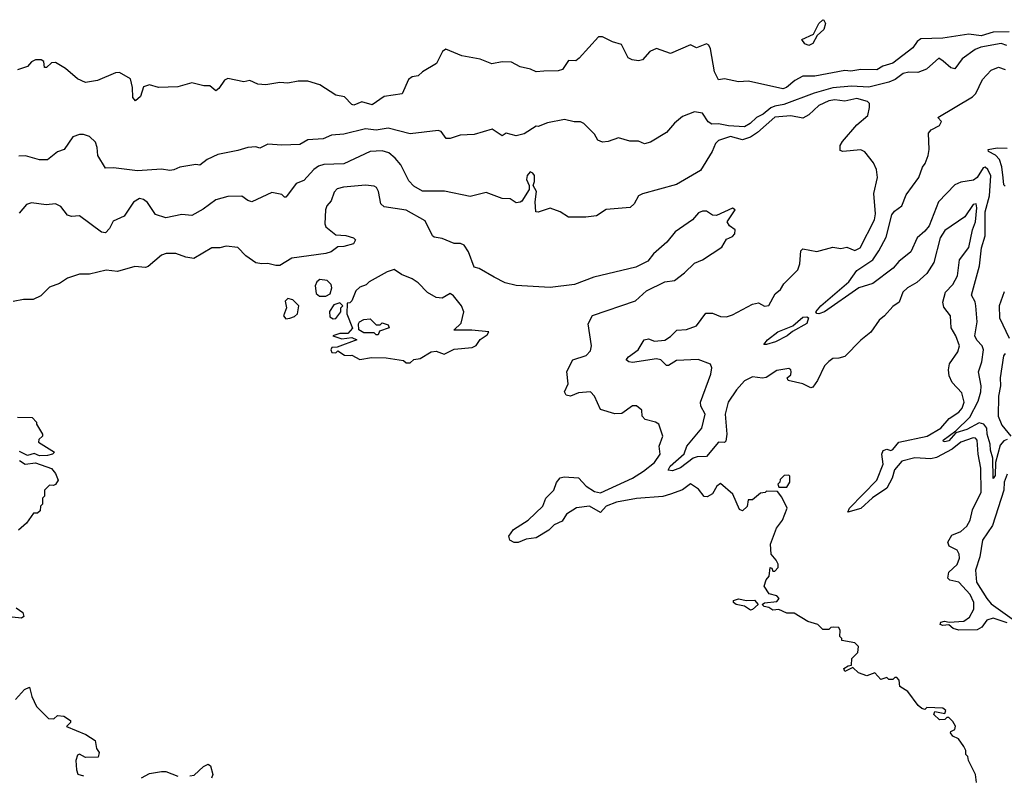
# Model space of a CAD drawing. Extents: x 2386423 to 2568864, y 578392 to 761999.
# Tile 337 of 454: x 2504246 to 2509161, y 668422 to 672193. Entities that reach past the tile are written whole.
import ezdxf

# ---------------------------------------------------------------- set-up
doc = ezdxf.new("R2010")
doc.units = 0

msp = doc.modelspace()

# ---------------------------------------------------------------- linework, layer by layer
at = {"layer": '0CON05XD'}
for points in [[(2508185, 672064), (2508165, 672073.3), (2508150, 672095), (2508209.3, 672120.7), (2508235, 672173.8), (2508255, 672193.3), (2508260.7, 672190.7), (2508268, 672175), (2508261.2, 672145), (2508227.5, 672115), (2508206.2, 672075), (2508185, 672064)], [(2509185, 672133.3), (2509105, 672131.5), (2509045, 672113.3), (2508985, 672121.9), (2508855, 672100.8), (2508745, 672097.8), (2508725.5, 672084.5), (2508705, 672052.5), (2508605, 671977.1), (2508555, 671960.8), (2508525, 671942.5), (2508445, 671944.3), (2508395, 671935.6), (2508365, 671940), (2508215, 671911.4), (2508155, 671911.1), (2508115, 671890), (2508073.8, 671855), (2508055, 671848.6), (2507885, 671886), (2507835, 671883.8), (2507765, 671898.8), (2507735, 671893.3), (2507715, 671932.5), (2507695, 672047.5), (2507685.8, 672065.8), (2507675, 672072.5), (2507625, 672053.3), (2507595, 672067.5), (2507495, 672023.8), (2507425, 672050), (2507392.5, 672035), (2507355, 671992.5), (2507335, 671987.5), (2507303, 671993), (2507283.6, 672003.6), (2507250, 672070), (2507205, 672082.5), (2507155, 672107.5), (2507135, 672107.5), (2507039.3, 672000.7), (2507021.7, 671988.3), (2506985, 671990), (2506956.1, 671943.9), (2506935, 671937.5), (2506863.3, 671936.7), (2506825, 671933.3), (2506796.4, 671946.4), (2506745, 671957.5), (2506701.7, 671981.7), (2506655, 671982.5), (2506603.6, 671973.6), (2506545, 671996.7), (2506453.6, 672013.6), (2506373.6, 672046.4), (2506357.5, 672035), (2506327.5, 671975), (2506256.4, 671933.6), (2506235, 671912.5), (2506205, 671907.5), (2506187.5, 671895), (2506156, 671824), (2506065, 671809.4), (2506005, 671768), (2505955, 671783.3), (2505915, 671767.5), (2505905, 671770), (2505868.3, 671808.3), (2505825, 671816.7), (2505745, 671868.1), (2505683.9, 671886.1), (2505636.4, 671886.4), (2505585, 671876.7), (2505545, 671880), (2505475, 671868), (2505435, 671872), (2505395, 671890), (2505365, 671883.8), (2505285, 671900), (2505268.3, 671891.7), (2505240.3, 671849.7), (2505225, 671838.8), (2505195, 671862.5), (2505165, 671862.5), (2505105, 671877.5), (2505035, 671857.5), (2504940, 671855), (2504895, 671867.5), (2504865, 671857.5), (2504849.3, 671810.7), (2504825, 671788.8), (2504810.8, 671805), (2504809.2, 671855), (2504798.8, 671898.8), (2504745, 671930), (2504725, 671927.5), (2504635, 671890), (2504575, 671880), (2504535, 671897.5), (2504475, 671950), (2504425, 671980), (2504405, 671977.5), (2504380, 671955), (2504370, 671955), (2504367.5, 671985), (2504353, 671993), (2504325, 671992.5), (2504305, 671982.5), (2504285, 671960), (2504235, 671942.5)], [(2509173.3, 672065), (2509145, 672075.3), (2509044.1, 672055.9), (2509015.7, 672045), (2508951.5, 671998.5), (2508915, 671948.8), (2508895, 671952.5), (2508856.1, 671986.1), (2508835, 672002), (2508772.9, 671947.1), (2508729.5, 671930.5), (2508685, 671931.8), (2508656.2, 671925), (2508615.9, 671894.1), (2508585, 671880.8), (2508485, 671856.1), (2508397.9, 671862.1), (2508305, 671852.8), (2508212.6, 671827.4), (2508060.3, 671769.7), (2508015, 671762.5), (2507995, 671753.6), (2507958.1, 671721.9), (2507924.1, 671705.9), (2507892.2, 671675), (2507865, 671659.3), (2507783.8, 671663.8), (2507735, 671673.8), (2507701.2, 671671.2), (2507683.1, 671683.1), (2507655, 671726.2), (2507615, 671733.8), (2507555, 671710), (2507515, 671676.7), (2507475, 671630), (2507395, 671582), (2507365, 671574), (2507335, 671586.2), (2507292.5, 671587.5), (2507235, 671603.3), (2507184.1, 671585.9), (2507155, 671582.5), (2507131.9, 671591.9), (2507115, 671622.5), (2507062.5, 671675), (2507045, 671683.3), (2507013.9, 671683.9), (2506965.8, 671695.8), (2506880.8, 671679.2), (2506835, 671660), (2506825, 671662.5), (2506765, 671624.2), (2506725, 671613.8), (2506675, 671626.2), (2506655, 671613.3), (2506605, 671646.7), (2506515, 671620), (2506445, 671616.2), (2506395, 671600), (2506375, 671600), (2506350, 671635), (2506335, 671640.8), (2506195, 671624.2), (2506085, 671651.9), (2506025, 671642.1), (2505971.7, 671648.3), (2505865, 671621.2), (2505803.3, 671616.7), (2505762, 671598), (2505685, 671592.9), (2505645, 671570), (2505555, 671567.5), (2505485, 671571.2), (2505445, 671552.5), (2505425, 671558.8), (2505385, 671556.2), (2505335, 671540), (2505235, 671521.2), (2505182.5, 671495), (2505145, 671467.5), (2505125, 671470), (2505045, 671457.5), (2505015, 671443.3), (2504995, 671440), (2504955, 671446.7), (2504835, 671438.8), (2504715, 671453.8), (2504675, 671452.5), (2504636.2, 671515), (2504633.8, 671555), (2504625, 671582.5), (2504595, 671610), (2504565, 671620), (2504545, 671620), (2504511.7, 671608.3), (2504467.5, 671545), (2504435, 671533.3), (2504385, 671493.8), (2504345, 671493.8), (2504275, 671513.3), (2504242.7, 671512.7)], [(2509175, 670097.1), (2509158.8, 670091.2), (2509140.8, 670069.2), (2509116.6, 669983.4), (2509115, 669917.5), (2509105, 669902.5), (2509103.8, 670005), (2509092.2, 670045), (2509091.4, 670075), (2509075.3, 670125), (2509073.8, 670155), (2509058.6, 670175), (2509035, 670181.8), (2508975, 670147.3), (2508919.5, 670130.5), (2508885, 670090.9), (2508865, 670086.2), (2508857.5, 670087.5), (2508856.2, 670095), (2508919.1, 670140.9), (2508989.9, 670210.1), (2509030.2, 670289.8), (2509044.3, 670335), (2509046.4, 670365), (2509032.1, 670435), (2509049.7, 670485), (2509057.2, 670545), (2509051.2, 670565), (2509024, 670594), (2509013.8, 670615), (2509025.3, 670685), (2509019.5, 670765), (2509015.9, 670785), (2508998.3, 670818.3), (2509037.5, 670965), (2509046.8, 671055), (2509065.2, 671114.8), (2509066.4, 671235), (2509086.6, 671313.4), (2509094, 671414), (2509079.4, 671445), (2509065, 671457.1), (2509055, 671454.2), (2509025, 671406), (2509007.3, 671392.7), (2508945, 671381.9), (2508915, 671368.9), (2508832.9, 671285), (2508786.8, 671165), (2508765, 671137.9), (2508725.5, 671105), (2508694.7, 671035.3), (2508634, 670986), (2508606.5, 670953.5), (2508505, 670875.8), (2508435, 670854.4), (2508264, 670735), (2508235, 670724.4), (2508226.1, 670726.1), (2508221.2, 670735), (2508245.7, 670765), (2508385.3, 670884.7), (2508425, 670942.2), (2508505.3, 670994.7), (2508535, 671039.4), (2508572.1, 671107.9), (2508600.5, 671219.5), (2508612.7, 671237.3), (2508650, 671265), (2508671.1, 671318.9), (2508734.4, 671405), (2508753.1, 671456.9), (2508765.6, 671475), (2508781.4, 671515), (2508785.8, 671545), (2508783.6, 671626.4), (2508796.4, 671643.6), (2508837.5, 671665), (2508847.5, 671685), (2508830, 671705), (2509002.4, 671807.6), (2509019.2, 671825), (2509052.5, 671895), (2509095, 671940.6), (2509133, 671957), (2509165, 671944.3)], [(2509175, 669183.2), (2509105, 669206.4), (2509074, 669196), (2509048.8, 669161.2), (2509025, 669148.2), (2508933.7, 669146.3), (2508905.5, 669155), (2508885, 669172.2), (2508855, 669168.8), (2508841.5, 669175), (2508844.7, 669185.3), (2508861.9, 669191.9), (2508886.7, 669186.7), (2508959.7, 669190.3), (2508988.2, 669211.8), (2509009.6, 669250.4), (2509009.7, 669285), (2508990, 669325), (2508935, 669385.4), (2508890, 669395), (2508879.4, 669405), (2508884.5, 669435), (2508925.7, 669474.3), (2508938.1, 669505), (2508936.3, 669525), (2508926, 669545), (2508885.4, 669565.4), (2508879.5, 669585), (2508899.2, 669620.8), (2508945, 669638.2), (2508975, 669664.6), (2508990, 669695), (2509003.1, 669746.9), (2509045.3, 669835), (2509044.4, 669955), (2509030, 670025), (2509025.8, 670094.2), (2509016.7, 670105), (2509005, 670106.5), (2508945, 670085.3), (2508900.7, 670049.3), (2508822.3, 670007.7), (2508795, 670000.9), (2508715, 670006.5), (2508650.1, 669989.9), (2508613.9, 669946.1), (2508601.1, 669905), (2508574.4, 669855), (2508503.5, 669806.5), (2508445, 669754), (2508380, 669735), (2508388.6, 669755), (2508524.7, 669895), (2508556.7, 669975), (2508550.6, 670025), (2508556.9, 670043.1), (2508575, 670050), (2508595, 670043.8), (2508605, 670047.5), (2508635.5, 670084.5), (2508775.6, 670114.4), (2508844.3, 670155), (2508886.8, 670203.2), (2508935, 670234.3), (2508950.6, 670255), (2508961.1, 670285), (2508950, 670330), (2508901.7, 670381.7), (2508886.7, 670415), (2508882, 670445), (2508888, 670475), (2508930, 670535), (2508937.5, 670565), (2508920, 670615), (2508895.8, 670655), (2508892, 670715), (2508858.6, 670758.6), (2508854.2, 670784.2), (2508866.9, 670833.1), (2508905, 670872), (2508927.1, 670915), (2508937.5, 670995), (2508985, 671056.7), (2509002, 671145), (2509017.7, 671185), (2509024.3, 671255), (2509020, 671275), (2509005, 671270.8), (2508965, 671210), (2508865, 671141.2), (2508840.8, 671105), (2508809.1, 670980.9), (2508775, 670926.2), (2508725, 670882), (2508677.5, 670855), (2508655, 670832.5), (2508636.4, 670783.6), (2508605, 670762.5), (2508563.3, 670715), (2508535.8, 670694.2), (2508495, 670633.3), (2508445, 670593.3), (2508365, 670512.5), (2508335, 670503.3), (2508305, 670502.5), (2508285, 670486.7), (2508263.8, 670465), (2508228.3, 670391.7), (2508205, 670358.8), (2508195, 670356.2), (2508155, 670375.7), (2508081.7, 670391.7), (2508077.5, 670405), (2508095, 670420), (2508097.5, 670435), (2508096.1, 670446.1), (2508085, 670452.5), (2508025, 670442.5), (2507972.3, 670407.7), (2507955, 670404), (2507905, 670411.2), (2507865, 670391.2), (2507825, 670345.8), (2507783.6, 670285), (2507768.2, 670225), (2507776.7, 670125), (2507770.7, 670089.3), (2507765, 670083.3), (2507735, 670083.8), (2507675, 670013.1), (2507627.8, 670012.2), (2507608, 670005), (2507545, 669956.7), (2507505, 669941.9), (2507483.3, 669945), (2507493.1, 669965), (2507562.9, 670027.1), (2507576.7, 670065), (2507650.7, 670155), (2507667.3, 670225), (2507646.9, 670265), (2507644.4, 670285), (2507696.8, 670423.2), (2507701.4, 670455), (2507695, 670473.8), (2507633.2, 670496.8), (2507525, 670492.5), (2507485, 670468), (2507475, 670468), (2507446.1, 670496.1), (2507425, 670500.9), (2507305, 670482.5), (2507287.5, 670485), (2507273.3, 670495), (2507285, 670511.2), (2507333.3, 670545), (2507363.9, 670596.1), (2507385, 670600), (2507415, 670588.6), (2507466.6, 670593.4), (2507495, 670612), (2507526.1, 670643.9), (2507575, 670646.2), (2507625, 670666), (2507670.9, 670729.1), (2507705, 670729.2), (2507745, 670711.4), (2507775, 670710), (2507805, 670719.4), (2507905, 670773.8), (2507935, 670780), (2507963.6, 670763.6), (2507985, 670767.5), (2508017.5, 670825), (2508043.8, 670846.2), (2508061.2, 670875), (2508130, 670945), (2508140.8, 670975), (2508145, 671040), (2508155, 671050), (2508225, 671036), (2508305, 671057.1), (2508345, 671052), (2508375, 671057.5), (2508415, 671040.6), (2508441.4, 671055), (2508513.3, 671195), (2508517.8, 671225), (2508510, 671325), (2508528.6, 671405), (2508522.9, 671445), (2508509.1, 671479.1), (2508465, 671534.2), (2508444.3, 671544.3), (2508355, 671536.2), (2508341.2, 671541.2), (2508342, 671565), (2508354.2, 671585), (2508425, 671668.6), (2508479.2, 671715), (2508488.6, 671755), (2508487.5, 671775), (2508478.8, 671785), (2508425, 671799.5), (2508365, 671786.2), (2508315, 671793.2), (2508285, 671788.7), (2508235.3, 671764.7), (2508185, 671718.6), (2508155, 671702), (2508095, 671713.1), (2508015, 671707.2), (2507929.7, 671630.3), (2507895, 671607.5), (2507855, 671594.3), (2507795, 671610), (2507735, 671590), (2507719.2, 671575), (2507702.9, 671535), (2507645, 671440), (2507525, 671370), (2507355, 671324.2), (2507335, 671313.8), (2507314, 671275), (2507294.1, 671255.9), (2507173.9, 671246.1), (2507125.9, 671214.1), (2507072.5, 671207.5), (2506985, 671207.5), (2506943.6, 671233.6), (2506895, 671252.5), (2506835, 671233.3), (2506822.5, 671235), (2506820, 671285), (2506826.7, 671335), (2506810, 671365), (2506816.7, 671385), (2506816.2, 671415), (2506807.7, 671427.7), (2506795, 671433.3), (2506778.8, 671415), (2506776.7, 671395), (2506790, 671365), (2506790, 671345), (2506753, 671287), (2506745, 671283.3), (2506725, 671280), (2506695, 671298.8), (2506655, 671300), (2506575, 671330), (2506495, 671310.8), (2506366.8, 671336.8), (2506256.8, 671336.8), (2506213.2, 671363.2), (2506188.3, 671388.3), (2506149.3, 671469.3), (2506121.4, 671501.4), (2506088.3, 671528.3), (2506055, 671538.1), (2505995, 671535.6), (2505865, 671473.1), (2505765, 671470.6), (2505738.1, 671461.9), (2505715, 671446.2), (2505665, 671391.2), (2505626.7, 671375), (2505583, 671317), (2505575, 671307.5), (2505568.3, 671308.3), (2505555, 671320), (2505505, 671330), (2505405.8, 671284.2), (2505385, 671290.8), (2505355, 671312), (2505285, 671311.2), (2505225, 671293.8), (2505162.1, 671247.9), (2505105, 671216), (2505055, 671221.4), (2504975, 671204.4), (2504925, 671220.8), (2504885, 671281.2), (2504865, 671296.2), (2504845, 671301.2), (2504815, 671283.3), (2504767.4, 671212.6), (2504712.1, 671187.9), (2504695, 671151.2), (2504675, 671130), (2504655, 671133.3), (2504545, 671213.8), (2504505, 671211.2), (2504485, 671217.5), (2504451.7, 671261.7), (2504425, 671273.8), (2504378.8, 671268.8), (2504305, 671279.2), (2504279.5, 671270.5), (2504242.9, 671227.1)], [(2509165, 671362.5), (2509159.3, 671369.3), (2509155.8, 671404.2), (2509148.9, 671458.9), (2509136.9, 671495), (2509117.4, 671517.4), (2509082, 671535), (2509081.2, 671545), (2509125, 671553.5), (2509175, 671552.3)], [(2509022.5, 668385), (2509017.5, 668425), (2508982.5, 668495), (2508980, 668515), (2508970, 668525), (2508970, 668545), (2508960, 668565), (2508933, 668603), (2508905, 668617.5), (2508893, 668633), (2508895, 668640), (2508915, 668650), (2508917, 668667), (2508905, 668690), (2508885, 668710), (2508875, 668710), (2508865, 668700), (2508838.3, 668698.3), (2508810, 668725), (2508815, 668740), (2508865, 668730), (2508870, 668745), (2508855, 668756.7), (2508775, 668760), (2508765, 668750), (2508750, 668755), (2508730.7, 668770.7), (2508679.3, 668839.3), (2508640, 668865), (2508637, 668897), (2508625, 668910), (2508615, 668910), (2508605, 668900), (2508585, 668900), (2508575, 668910), (2508545, 668900), (2508515, 668932.5), (2508475, 668917.5), (2508433.9, 668933.9), (2508405, 668960), (2508365, 668940), (2508360, 668955), (2508381.7, 668968.3), (2508398.3, 668971.7), (2508400, 669005), (2508430, 669035), (2508433.3, 669065), (2508415, 669083.3), (2508350, 669095), (2508350, 669105), (2508340, 669115), (2508342.5, 669145), (2508335, 669160), (2508308.3, 669161.7), (2508295, 669160), (2508285, 669150), (2508255, 669150), (2508230, 669175), (2508180, 669190), (2508111.7, 669231.7), (2508075, 669230.8), (2508035, 669250), (2508005, 669246.7), (2507985, 669260), (2507962.5, 669265), (2507952.5, 669275), (2507965, 669282.5), (2508025, 669290), (2508036.7, 669305), (2508025, 669317.5), (2507987, 669327), (2507963.3, 669365), (2507972.3, 669397.7), (2507987.5, 669415), (2507991.7, 669458.3), (2508000, 669455), (2508005, 669440), (2508015, 669440), (2508031.7, 669458.3), (2508032.5, 669475), (2508022.5, 669495), (2507997.5, 669525), (2507993.8, 669575), (2508024.1, 669655.9), (2508053.3, 669695), (2508077.5, 669755), (2508050.7, 669810.7), (2508028.3, 669838.3), (2507975, 669840), (2507967, 669833), (2507945, 669830), (2507905, 669797.5), (2507883, 669797), (2507877, 669763), (2507855, 669742.5), (2507839.3, 669749.3), (2507806.2, 669825), (2507745, 669877.5), (2507726.7, 669865), (2507705, 669826.2), (2507678.3, 669811.7), (2507663.6, 669813.6), (2507635, 669850), (2507595, 669876.7), (2507555, 669846.7), (2507495.7, 669824.3), (2507457.3, 669812.7), (2507325, 669803.3), (2507225, 669785.5), (2507173.3, 669765), (2507145, 669733.3), (2507090, 669765), (2507025, 669756.7), (2506976.2, 669725), (2506955, 669690), (2506915, 669672.5), (2506887.5, 669645), (2506825, 669607.5), (2506775, 669600), (2506735, 669584), (2506715, 669584.3), (2506692.5, 669595), (2506688.8, 669615), (2506711.8, 669648.2), (2506784.1, 669695.9), (2506857.5, 669765), (2506872.5, 669805), (2506912.5, 669845), (2506926.4, 669883.6), (2506945, 669906.7), (2506965, 669911.2), (2507035, 669906.7), (2507074.2, 669864.2), (2507115, 669838.6), (2507145, 669831.9), (2507304.7, 669905.3), (2507360.7, 669939.3), (2507415, 669982.5), (2507442.9, 670025), (2507438.8, 670065), (2507456, 670115), (2507436.7, 670175), (2507420, 670185), (2507367.7, 670197.7), (2507353.3, 670215), (2507352.5, 670245), (2507325, 670266.7), (2507305, 670266.7), (2507251.7, 670228.3), (2507216.4, 670226.4), (2507145, 670247.5), (2507115.8, 670315), (2507095, 670335.8), (2507035, 670331.2), (2506995.9, 670314.1), (2506975, 670320), (2506966.2, 670335), (2506984, 670375), (2506977, 670437), (2507007.5, 670495), (2507073.6, 670516.4), (2507095, 670540), (2507100, 670565), (2507083.3, 670675), (2507105, 670716.7), (2507320.6, 670789.4), (2507375, 670840), (2507466.7, 670885), (2507515, 670891.4), (2507565, 670930), (2507615, 670977.5), (2507655.5, 670994.5), (2507751.9, 671058.1), (2507775, 671097.5), (2507805, 671111.2), (2507816.7, 671125), (2507817.5, 671145), (2507790, 671165), (2507777.5, 671185), (2507817.5, 671245), (2507805, 671253.3), (2507725, 671215.7), (2507705, 671217.5), (2507675, 671237.1), (2507655, 671237.8), (2507635, 671230), (2507605, 671193.8), (2507518.8, 671135), (2507477, 671083), (2507410, 671025), (2507381.2, 670988.8), (2507322.6, 670957.4), (2507112.2, 670907.8), (2507015, 670871.6), (2506895, 670856), (2506725, 670866.2), (2506670.5, 670880.5), (2506615, 670908.8), (2506540.7, 670950.7), (2506515, 670957.5), (2506486.7, 671035), (2506465, 671067.5), (2506446.4, 671076.4), (2506415, 671076.7), (2506355, 671101.2), (2506315, 671108), (2506306.2, 671115), (2506269.7, 671189.7), (2506175, 671241.9), (2506065, 671258.8), (2506048.8, 671275), (2506038, 671335), (2506026.7, 671355), (2506015, 671362), (2505972.3, 671367.7), (2505862.7, 671357.3), (2505831.7, 671348.3), (2505816.9, 671333.1), (2505800.3, 671289.7), (2505780, 671265), (2505772.9, 671245), (2505768.9, 671175), (2505775, 671159.2), (2505825, 671119.2), (2505875, 671115.8), (2505912.5, 671105), (2505922.5, 671095), (2505912.5, 671075), (2505865, 671061.2), (2505835, 671060), (2505801.2, 671035), (2505775, 671025.6), (2505605, 671003.6), (2505545, 670967.1), (2505525, 670965.8), (2505485, 670976.9), (2505455, 670974), (2505425, 670980), (2505375, 671014), (2505335.7, 671055.7), (2505277.7, 671062.3), (2505245, 671054.2), (2505205, 671054), (2505115, 671001.2), (2505075, 671007.5), (2505026.4, 671026.4), (2504977, 671027), (2504955, 671017.5), (2504888.3, 670961.7), (2504875, 670956.7), (2504821.7, 670961.7), (2504735, 670936.5), (2504677.3, 670942.7), (2504595, 670923.8), (2504545, 670923.3), (2504485, 670903.3), (2504445, 670876.7), (2504395, 670857.5), (2504352.5, 670815), (2504313, 670797), (2504265, 670796.7), (2504213.9, 670786.1)], [(2506195, 670480), (2506213, 670497), (2506245, 670502.5), (2506300, 670535), (2506325, 670538), (2506365, 670523.3), (2506415, 670548.6), (2506505, 670556.7), (2506525, 670567.5), (2506545, 670597.5), (2506579.3, 670620.7), (2506587.5, 670635), (2506504.1, 670644.1), (2506413, 670643), (2506450.7, 670679.3), (2506463.3, 670735), (2506452.5, 670765), (2506412.5, 670815), (2506395, 670826.7), (2506355, 670803.3), (2506325, 670807.5), (2506281.7, 670831.7), (2506235, 670880), (2506205, 670900), (2506151.7, 670921.7), (2506115, 670946.7), (2506080, 670935), (2505990, 670885), (2505975, 670870), (2505945, 670857.5), (2505925, 670840), (2505905, 670790), (2505895, 670780), (2505881.7, 670778.3), (2505880, 670725), (2505907, 670653), (2505885, 670627.5), (2505843.8, 670626.2), (2505810, 670615), (2505855, 670600), (2505905, 670607.5), (2505930, 670595), (2505831.7, 670558.3), (2505805, 670557.5), (2505800, 670545), (2505805, 670532.5), (2505825, 670530), (2505835, 670540), (2505868.3, 670518.3), (2505897, 670517), (2505905, 670518.8), (2505945, 670496.7), (2506003, 670507), (2506075, 670506.2), (2506161.7, 670491.7), (2506175, 670480), (2506195, 670480)], [(2505743, 670813), (2505775, 670813.3), (2505796.7, 670825), (2505804.2, 670855), (2505800.9, 670870.9), (2505781.7, 670891.7), (2505745, 670895.8), (2505730, 670885), (2505721.4, 670865), (2505726.2, 670826.2), (2505743, 670813)], [(2505575, 670700), (2505595, 670703.8), (2505618.3, 670711.7), (2505632.5, 670725), (2505640, 670765), (2505610, 670795), (2505585, 670802.5), (2505571.7, 670788.3), (2505577.5, 670755), (2505563.3, 670715), (2505575, 670700)], [(2509161.3, 670835), (2509136.1, 670765), (2509137.5, 670705), (2509185, 670604.4)], [(2505810.7, 670700.7), (2505825, 670702.5), (2505850, 670735), (2505850, 670755), (2505860, 670765), (2505845, 670780), (2505815, 670770), (2505793.6, 670736.4), (2505795, 670710), (2505810.7, 670700.7)], [(2506035, 670620), (2506025, 670620), (2506015, 670630), (2505965, 670630), (2505940, 670645), (2505937.5, 670675), (2505942.5, 670685), (2505965, 670697.5), (2505995, 670700), (2506025, 670670), (2506045, 670670), (2506055, 670680), (2506085, 670670), (2506090, 670655), (2506041.7, 670638.3), (2506035, 670620)], [(2507961.7, 670571.7), (2507978.8, 670595), (2508031.2, 670635), (2508105, 670665.7), (2508155, 670707.8), (2508175, 670710), (2508183.8, 670705), (2508175, 670677.5), (2508103.4, 670636.6), (2508078, 670615), (2508018.8, 670585), (2507975, 670572.5), (2507961.7, 670571.7)], [(2509165, 670527.5), (2509157.1, 670515), (2509140.3, 670405), (2509142.5, 670365), (2509131.6, 670315), (2509131.2, 670215), (2509149.2, 670169.2), (2509194.2, 670115)], [(2504235, 670210), (2504308.3, 670208.3), (2504330, 670185), (2504330, 670175), (2504360, 670125), (2504360, 670115), (2504341.7, 670098.3), (2504340, 670085), (2504420, 670035), (2504410, 670025), (2504385, 670018), (2504345.9, 670015.9), (2504318.3, 670028.3), (2504285, 670018), (2504245, 670037.5)], [(2504245, 669993.8), (2504274.3, 669974.3), (2504325, 669981.2), (2504405, 669953.3), (2504425, 669927.5), (2504438.8, 669895), (2504425, 669872.5), (2504415, 669867.5), (2504395, 669870), (2504370, 669845), (2504370, 669815), (2504360, 669805), (2504360, 669775), (2504350, 669765), (2504348.3, 669741.7), (2504335, 669730), (2504315, 669730), (2504280, 669680), (2504240, 669645)], [(2508075, 669860), (2508090, 669885), (2508090, 669915), (2508085, 669920), (2508061.7, 669918.3), (2508041.7, 669898.3), (2508040, 669885), (2508030, 669875), (2508035, 669860), (2508075, 669860)], [(2509174.7, 669925.3), (2509160.9, 669885), (2509158.9, 669845), (2509101.9, 669668.1), (2509052.9, 669595), (2509038.6, 669511.4), (2509017, 669445), (2509022.8, 669385), (2509073.2, 669305), (2509095, 669278.2), (2509211.8, 669195)], [(2507895, 669246.7), (2507865, 669266.7), (2507822.5, 669275), (2507808.8, 669285), (2507810, 669295), (2507835, 669302.5), (2507875, 669293.8), (2507915, 669296.7), (2507932.5, 669275), (2507905, 669248.8), (2507895, 669246.7)], [(2504228.3, 669258.3), (2504262.5, 669235), (2504267.5, 669215), (2504255, 669206.7), (2504208.3, 669211.7)], [(2504225, 668800), (2504270.5, 668849.5), (2504295, 668862.5), (2504306.7, 668815), (2504330, 668765), (2504390, 668705), (2504417, 668703), (2504435, 668720), (2504467, 668717), (2504500, 668695), (2504500, 668685), (2504480, 668665), (2504575.9, 668625.9), (2504623.3, 668595), (2504630, 668555), (2504642.5, 668535), (2504638.3, 668511.7), (2504575, 668510), (2504545, 668526.7), (2504535, 668522.5), (2504526.7, 668495), (2504529.3, 668449.3), (2504537, 668427), (2504565, 668418.8)], [(2504855, 668408.9), (2504895, 668430), (2504955, 668440), (2504975, 668440), (2505035, 668416.7)], [(2505095, 668418.8), (2505117.3, 668422.7), (2505164.4, 668465.6), (2505187.7, 668477.7), (2505199.5, 668469.5), (2505210, 668425), (2505203, 668407)]]:
    msp.add_lwpolyline(points, dxfattribs=at)

doc.saveas('drawing.dxf')
